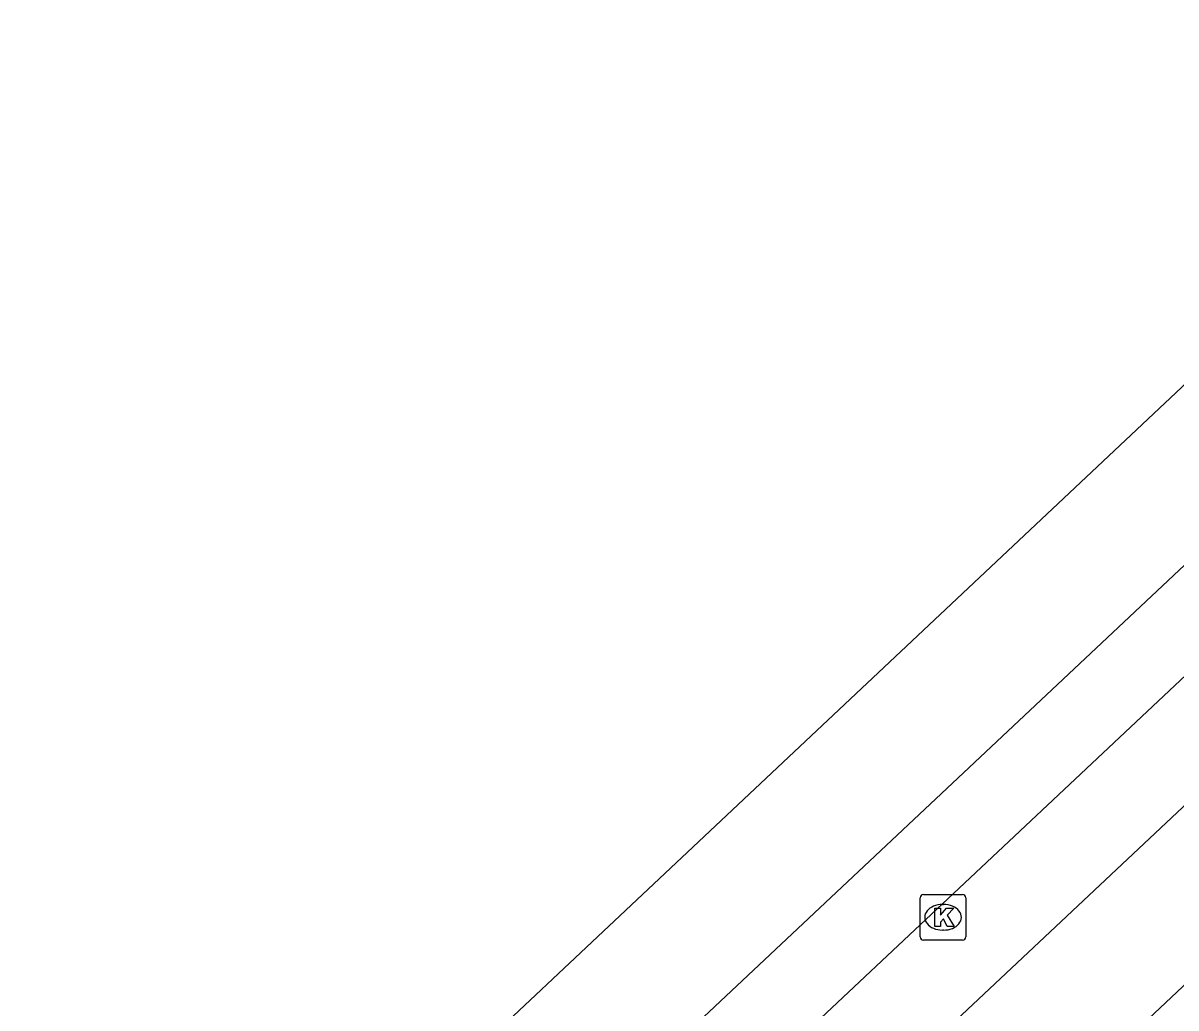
# Model space of a CAD drawing. Extents: x 162542 to 163144, y 380786 to 381511.
# Drawn here: x 162562.15 to 162587.39, y 381244.14 to 381265.69 of the extents above; entities that cross this region are included whole.
import ezdxf

# ---------------------------------------------------------------- set-up
doc = ezdxf.new("R2010")
doc.units = 0
for name, color, linetype in [('IMGEO_Kolk', 7, 'Continuous'), ('IMGEO_Rijbaan_lokaal_gesloten', 7, 'Continuous'), ('IMGEO_Voetpad_open', 7, 'Continuous')]:
    doc.layers.add(name, color=color, linetype=linetype)

msp = doc.modelspace()

# ---------------------------------------------------------------- linework, layer by layer
at = {"layer": 'IMGEO_Kolk'}
for p, q in [((162581.785, 381245.696), (162581.785, 381246.548)), ((162581.86, 381246.622), (162582.712, 381246.622)), ((162582.786, 381246.548), (162582.786, 381245.696)), ((162582.273, 381246.402), (162582.298, 381246.402)), ((162582.296, 381245.842), (162582.271, 381245.842)), ((162582.712, 381245.622), (162581.86, 381245.622))]:
    msp.add_line(p, q, dxfattribs=at)
for points in [[(162581.785, 381245.696), (162581.785, 381246.548)], [(162581.86, 381246.622), (162582.712, 381246.622)], [(162582.786, 381246.548), (162582.786, 381245.696)], [(162582.106, 381246.322), (162582.229, 381246.322), (162582.229, 381246.171), (162582.359, 381246.322), (162582.523, 381246.322), (162582.377, 381246.171), (162582.53, 381245.922), (162582.378, 381245.922), (162582.293, 381246.086), (162582.229, 381246.019), (162582.229, 381245.922), (162582.106, 381245.922), (162582.106, 381246.322)], [(162582.712, 381245.622), (162581.86, 381245.622)]]:
    msp.add_lwpolyline(points, dxfattribs=at)
for centre, start, end in [((162581.862, 381246.546), 91.552, 178.448), ((162581.862, 381246.546), 91.552, 178.448), ((162582.71, 381246.546), 1.552, 88.448), ((162582.71, 381246.546), 1.552, 88.448), ((162581.862, 381245.698), 181.552, 268.448), ((162581.862, 381245.698), 181.552, 268.448), ((162582.71, 381245.698), 271.552, 358.448), ((162582.71, 381245.698), 271.552, 358.448)]:
    msp.add_arc(centre, 0.0765, start, end, dxfattribs=at)
for centre, major_axis, ratio, start_param, end_param in [((162582.272, 381246.122), (-0.387, 0.002), 0.722429, 4.712389, 7.853982), ((162582.297, 381246.122), (-0.39, 0.002), 0.717154, 1.570796, 4.712389)]:
    msp.add_ellipse(centre, major_axis=major_axis, ratio=ratio, start_param=start_param, end_param=end_param, dxfattribs=at)
at = {"layer": 'IMGEO_Rijbaan_lokaal_gesloten'}
for points in [[(162563.535, 381235.177), (162619.602, 381287.9), (162619.267, 381288.247)], [(162565.547, 381233.139), (162621.587, 381285.788), (162622.812, 381284.503)], [(162566.775, 381231.855), (162622.72, 381284.415)]]:
    msp.add_lwpolyline(points, dxfattribs=at)
at = {"layer": 'IMGEO_Voetpad_open'}
for points in [[(162562.146, 381224.688), (162621.86, 381280.778)], [(162611.337, 381266.938), (162593.265, 381250), (162581.55, 381238.977)]]:
    msp.add_lwpolyline(points, dxfattribs=at)

doc.saveas('drawing.dxf')
